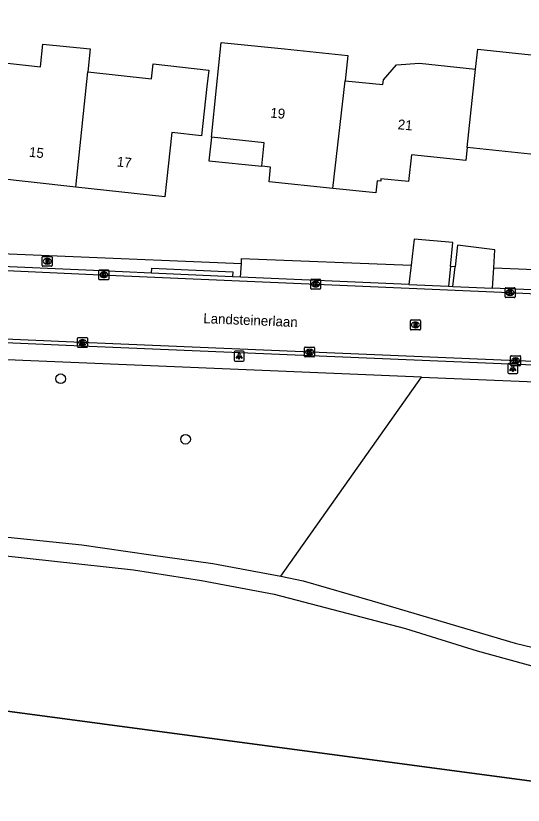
# Model space of a CAD drawing. Extents: x 162157 to 163165, y 378998 to 380775.
# Drawn here: x 162351.3 to 162402.5, y 380360.2 to 380439.8 of the extents above; entities that cross this region are included whole.
import ezdxf

# ---------------------------------------------------------------- set-up
doc = ezdxf.new("R2010")
doc.units = 0
for name, color, linetype in [('IMGEO_Boom', 7, 'Continuous'), ('IMGEO_Brandkraan', 7, 'Continuous'), ('IMGEO_Groenvoorziening', 7, 'Continuous'), ('IMGEO_Hek', 7, 'Continuous'), ('IMGEO_Kolk', 7, 'Continuous'), ('IMGEO_Lichtpunt', 7, 'Continuous'), ('IMGEO_Loofbos', 7, 'Continuous'), ('IMGEO_Openbare_ruimte_label', 7, 'Continuous'), ('IMGEO_Pand', 7, 'Continuous'), ('IMGEO_Pand_nummerreeks', 7, 'Continuous'), ('IMGEO_Pand_overbouw', 7, 'Continuous'), ('IMGEO_Rijbaan_lokaal_gesloten', 7, 'Continuous'), ('IMGEO_Rijbaan_lokaal_open', 7, 'Continuous'), ('IMGEO_Rioolput', 7, 'Continuous'), ('IMGEO_Voetpad_halfverhard', 7, 'Continuous'), ('IMGEO_Voetpad_open', 7, 'Continuous')]:
    doc.layers.add(name, color=color, linetype=linetype)

msp = doc.modelspace()

# ---------------------------------------------------------------- linework, layer by layer
at = {"layer": 'IMGEO_Boom'}
for centre in [(162355.841, 380403.163), (162368.433, 380397.071)]:
    msp.add_circle(centre, 0.489, dxfattribs=at)
at = {"layer": 'IMGEO_Brandkraan'}
for p, q in [((162354.06, 380415.507), (162354.912, 380415.507)), ((162353.985, 380414.581), (162353.985, 380415.433)), ((162354.496, 380414.727), (162354.471, 380414.727)), ((162354.473, 380415.287), (162354.498, 380415.287)), ((162354.986, 380415.433), (162354.986, 380414.581)), ((162354.912, 380414.507), (162354.06, 380414.507))]:
    msp.add_line(p, q, dxfattribs=at)
for points in [[(162354.06, 380415.507), (162354.912, 380415.507)], [(162353.985, 380414.581), (162353.985, 380415.433)], [(162354.333, 380415.207), (162354.333, 380414.807), (162354.546, 380414.807)], [(162354.564, 380415.207), (162354.333, 380415.207)], [(162354.512, 380415.126), (162354.458, 380415.126), (162354.458, 380415.05)], [(162354.458, 380415.05), (162354.511, 380415.05)], [(162354.52, 380414.974), (162354.458, 380414.974), (162354.458, 380414.893)], [(162354.458, 380414.893), (162354.52, 380414.893)], [(162354.986, 380415.433), (162354.986, 380414.581)], [(162354.912, 380414.507), (162354.06, 380414.507)]]:
    msp.add_lwpolyline(points, dxfattribs=at)
for centre, radius, start, end in [((162354.062, 380415.431), 0.0765, 91.55205, 178.44795), ((162354.062, 380415.431), 0.0765, 91.55205, 178.44795), ((162354.91, 380415.431), 0.0765, 1.55205, 88.44795), ((162354.91, 380415.431), 0.0765, 1.55205, 88.44795), ((162354.513, 380415.088), 0.0379, 267.82845, 90.93552), ((162354.521, 380414.933), 0.0404, 269.87594, 90.50774), ((162354.552, 380415.058), 0.251, 268.66757, 293.53466), ((162354.568, 380415.062), 0.145, 59.4692, 91.53667), ((162354.593, 380415.109), 0.0922, 285.51372, 58.15012), ((162354.598, 380414.917), 0.105, 301.31148, 78.98903), ((162354.062, 380414.583), 0.0765, 181.55205, 268.44795), ((162354.062, 380414.583), 0.0765, 181.55205, 268.44795), ((162354.91, 380414.583), 0.0765, 271.55205, 358.44795), ((162354.91, 380414.583), 0.0765, 271.55205, 358.44795)]:
    msp.add_arc(centre, radius, start, end, dxfattribs=at)
for centre, major_axis, ratio, start_param, end_param in [((162354.472, 380415.007), (-0.387, 0.002), 0.722429, 4.712389, 7.853982), ((162354.497, 380415.007), (-0.39, 0.002), 0.717154, 1.570796, 4.712389)]:
    msp.add_ellipse(centre, major_axis=major_axis, ratio=ratio, start_param=start_param, end_param=end_param, dxfattribs=at)
at = {"layer": 'IMGEO_Groenvoorziening'}
for points in [[(162374.063, 380414.801), (162374.064, 380415.292), (162391.176, 380414.602)], [(162395.612, 380414.46), (162395.142, 380414.475)], [(162399.509, 380414.336), (162417.691, 380413.608)]]:
    msp.add_lwpolyline(points, dxfattribs=at)
at = {"layer": 'IMGEO_Hek'}
msp.add_lwpolyline([(162470.61, 380314.576), (162467.478, 380319.243), (162460.727, 380328.605), (162459.475, 380329.992), (162454.135, 380337.887), (162448.059, 380346.217), (162447.117, 380347.841), (162440.498, 380357.482), (162424.533, 380359.774), (162327.508, 380372.72)], dxfattribs=at)
at = {"layer": 'IMGEO_Kolk'}
for p, q in [((162359.695, 380413.213), (162359.695, 380414.065)), ((162359.77, 380414.139), (162360.622, 380414.139)), ((162360.183, 380413.919), (162360.208, 380413.919)), ((162360.696, 380414.065), (162360.696, 380413.213)), ((162360.622, 380413.139), (162359.77, 380413.139)), ((162360.206, 380413.359), (162360.181, 380413.359)), ((162381.051, 380412.28), (162381.051, 380413.132)), ((162381.126, 380413.206), (162381.978, 380413.206)), ((162382.052, 380413.132), (162382.052, 380412.28)), ((162381.562, 380412.426), (162381.537, 380412.426)), ((162381.539, 380412.986), (162381.564, 380412.986)), ((162400.654, 380411.422), (162400.654, 380412.274)), ((162400.729, 380412.348), (162401.581, 380412.348)), ((162401.655, 380412.274), (162401.655, 380411.422)), ((162381.978, 380412.206), (162381.126, 380412.206)), ((162401.165, 380411.568), (162401.14, 380411.568)), ((162401.142, 380412.128), (162401.167, 380412.128)), ((162401.581, 380411.348), (162400.729, 380411.348)), ((162357.544, 380406.402), (162357.544, 380407.254)), ((162357.619, 380407.328), (162358.471, 380407.328)), ((162358.032, 380407.108), (162358.057, 380407.108)), ((162358.545, 380407.254), (162358.545, 380406.402)), ((162358.471, 380406.328), (162357.619, 380406.328)), ((162358.055, 380406.548), (162358.03, 380406.548)), ((162380.434, 380405.436), (162380.434, 380406.288)), ((162380.509, 380406.362), (162381.361, 380406.362)), ((162380.922, 380406.142), (162380.947, 380406.142)), ((162381.435, 380406.288), (162381.435, 380405.436)), ((162381.361, 380405.362), (162380.509, 380405.362)), ((162380.945, 380405.582), (162380.92, 380405.582)), ((162401.212, 380404.559), (162401.212, 380405.411)), ((162401.287, 380405.485), (162402.139, 380405.485)), ((162401.7, 380405.265), (162401.725, 380405.265)), ((162402.213, 380405.411), (162402.213, 380404.559)), ((162402.139, 380404.485), (162401.287, 380404.485)), ((162401.723, 380404.705), (162401.698, 380404.705))]:
    msp.add_line(p, q, dxfattribs=at)
for points in [[(162359.695, 380413.213), (162359.695, 380414.065)], [(162359.77, 380414.139), (162360.622, 380414.139)], [(162360.696, 380414.065), (162360.696, 380413.213)], [(162360.622, 380413.139), (162359.77, 380413.139)], [(162360.016, 380413.839), (162360.139, 380413.839), (162360.139, 380413.688), (162360.269, 380413.839), (162360.433, 380413.839), (162360.287, 380413.688), (162360.44, 380413.439), (162360.288, 380413.439), (162360.203, 380413.603), (162360.139, 380413.536), (162360.139, 380413.439), (162360.016, 380413.439), (162360.016, 380413.839)], [(162381.051, 380412.28), (162381.051, 380413.132)], [(162381.126, 380413.206), (162381.978, 380413.206)], [(162382.052, 380413.132), (162382.052, 380412.28)], [(162381.372, 380412.906), (162381.495, 380412.906), (162381.495, 380412.755), (162381.625, 380412.906), (162381.789, 380412.906), (162381.643, 380412.755), (162381.796, 380412.506), (162381.644, 380412.506), (162381.559, 380412.67), (162381.495, 380412.603), (162381.495, 380412.506), (162381.372, 380412.506), (162381.372, 380412.906)], [(162400.654, 380411.422), (162400.654, 380412.274)], [(162400.729, 380412.348), (162401.581, 380412.348)], [(162401.655, 380412.274), (162401.655, 380411.422)], [(162381.978, 380412.206), (162381.126, 380412.206)], [(162400.975, 380412.048), (162401.098, 380412.048), (162401.098, 380411.897), (162401.228, 380412.048), (162401.392, 380412.048), (162401.246, 380411.897), (162401.399, 380411.648), (162401.247, 380411.648), (162401.162, 380411.812), (162401.098, 380411.745), (162401.098, 380411.648), (162400.975, 380411.648), (162400.975, 380412.048)], [(162401.581, 380411.348), (162400.729, 380411.348)], [(162357.544, 380406.402), (162357.544, 380407.254)], [(162357.619, 380407.328), (162358.471, 380407.328)], [(162357.865, 380407.028), (162357.988, 380407.028), (162357.988, 380406.877), (162358.118, 380407.028), (162358.282, 380407.028), (162358.136, 380406.877), (162358.289, 380406.628), (162358.137, 380406.628), (162358.052, 380406.792), (162357.988, 380406.725), (162357.988, 380406.628), (162357.865, 380406.628), (162357.865, 380407.028)], [(162358.545, 380407.254), (162358.545, 380406.402)], [(162358.471, 380406.328), (162357.619, 380406.328)], [(162380.434, 380405.436), (162380.434, 380406.288)], [(162380.509, 380406.362), (162381.361, 380406.362)], [(162380.755, 380406.062), (162380.878, 380406.062), (162380.878, 380405.911), (162381.008, 380406.062), (162381.172, 380406.062), (162381.026, 380405.911), (162381.179, 380405.662), (162381.027, 380405.662), (162380.942, 380405.826), (162380.878, 380405.759), (162380.878, 380405.662), (162380.755, 380405.662), (162380.755, 380406.062)], [(162381.435, 380406.288), (162381.435, 380405.436)], [(162381.361, 380405.362), (162380.509, 380405.362)], [(162401.212, 380404.559), (162401.212, 380405.411)], [(162401.287, 380405.485), (162402.139, 380405.485)], [(162401.533, 380405.185), (162401.656, 380405.185), (162401.656, 380405.034), (162401.786, 380405.185), (162401.95, 380405.185), (162401.804, 380405.034), (162401.957, 380404.785), (162401.805, 380404.785), (162401.72, 380404.949), (162401.656, 380404.882), (162401.656, 380404.785), (162401.533, 380404.785), (162401.533, 380405.185)], [(162402.213, 380405.411), (162402.213, 380404.559)], [(162402.139, 380404.485), (162401.287, 380404.485)]]:
    msp.add_lwpolyline(points, dxfattribs=at)
for centre, start, end in [((162359.772, 380414.063), 91.55205, 178.44795), ((162359.772, 380414.063), 91.55205, 178.44795), ((162360.62, 380414.063), 1.55205, 88.44795), ((162360.62, 380414.063), 1.55205, 88.44795), ((162359.772, 380413.215), 181.55205, 268.44795), ((162359.772, 380413.215), 181.55205, 268.44795), ((162360.62, 380413.215), 271.55205, 358.44795), ((162360.62, 380413.215), 271.55205, 358.44795), ((162381.128, 380413.13), 91.55205, 178.44795), ((162381.128, 380413.13), 91.55205, 178.44795), ((162381.976, 380413.13), 1.55205, 88.44795), ((162381.976, 380413.13), 1.55205, 88.44795), ((162381.128, 380412.282), 181.55205, 268.44795), ((162381.128, 380412.282), 181.55205, 268.44795), ((162381.976, 380412.282), 271.55205, 358.44795), ((162381.976, 380412.282), 271.55205, 358.44795), ((162400.731, 380412.272), 91.55205, 178.44795), ((162400.731, 380412.272), 91.55205, 178.44795), ((162401.579, 380412.272), 1.55205, 88.44795), ((162401.579, 380412.272), 1.55205, 88.44795), ((162400.731, 380411.424), 181.55205, 268.44795), ((162400.731, 380411.424), 181.55205, 268.44795), ((162401.579, 380411.424), 271.55205, 358.44795), ((162401.579, 380411.424), 271.55205, 358.44795), ((162357.621, 380407.252), 91.55205, 178.44795), ((162357.621, 380407.252), 91.55205, 178.44795), ((162358.469, 380407.252), 1.55205, 88.44795), ((162358.469, 380407.252), 1.55205, 88.44795), ((162357.621, 380406.404), 181.55205, 268.44795), ((162357.621, 380406.404), 181.55205, 268.44795), ((162358.469, 380406.404), 271.55205, 358.44795), ((162358.469, 380406.404), 271.55205, 358.44795), ((162380.511, 380406.286), 91.55205, 178.44795), ((162380.511, 380406.286), 91.55205, 178.44795), ((162381.359, 380406.286), 1.55205, 88.44795), ((162381.359, 380406.286), 1.55205, 88.44795), ((162380.511, 380405.438), 181.55205, 268.44795), ((162380.511, 380405.438), 181.55205, 268.44795), ((162381.359, 380405.438), 271.55205, 358.44795), ((162381.359, 380405.438), 271.55205, 358.44795), ((162401.289, 380405.409), 91.55205, 178.44795), ((162401.289, 380405.409), 91.55205, 178.44795), ((162402.137, 380405.409), 1.55205, 88.44795), ((162402.137, 380405.409), 1.55205, 88.44795), ((162401.289, 380404.561), 181.55205, 268.44795), ((162401.289, 380404.561), 181.55205, 268.44795), ((162402.137, 380404.561), 271.55205, 358.44795), ((162402.137, 380404.561), 271.55205, 358.44795)]:
    msp.add_arc(centre, 0.0765, start, end, dxfattribs=at)
for centre, major_axis, ratio, start_param, end_param in [((162360.182, 380413.639), (-0.387, 0.002), 0.722429, 4.712389, 7.853982), ((162360.207, 380413.639), (-0.39, 0.002), 0.717154, 1.570796, 4.712389), ((162381.538, 380412.706), (-0.387, 0.002), 0.722429, 4.712389, 7.853982), ((162381.563, 380412.706), (-0.39, 0.002), 0.717154, 1.570796, 4.712389), ((162401.141, 380411.848), (-0.387, 0.002), 0.722429, 4.712389, 7.853982), ((162401.166, 380411.848), (-0.39, 0.002), 0.717154, 1.570796, 4.712389), ((162358.031, 380406.828), (-0.387, 0.002), 0.722429, 4.712389, 7.853982), ((162358.056, 380406.828), (-0.39, 0.002), 0.717154, 1.570796, 4.712389), ((162380.921, 380405.862), (-0.387, 0.002), 0.722429, 4.712389, 7.853982), ((162380.946, 380405.862), (-0.39, 0.002), 0.717154, 1.570796, 4.712389), ((162401.699, 380404.985), (-0.387, 0.002), 0.722429, 4.712389, 7.853982), ((162401.724, 380404.985), (-0.39, 0.002), 0.717154, 1.570796, 4.712389)]:
    msp.add_ellipse(centre, major_axis=major_axis, ratio=ratio, start_param=start_param, end_param=end_param, dxfattribs=at)
at = {"layer": 'IMGEO_Lichtpunt'}
for p, q in [((162374.235, 380405.936), (162373.427, 380405.936)), ((162374.235, 380405.936), (162373.427, 380405.936)), ((162373.333, 380405.841), (162373.333, 380405.034)), ((162373.333, 380405.841), (162373.333, 380405.034)), ((162374.329, 380405.034), (162374.329, 380405.841)), ((162374.329, 380405.034), (162374.329, 380405.841)), ((162373.427, 380404.94), (162374.235, 380404.94)), ((162373.427, 380404.94), (162374.235, 380404.94)), ((162400.932, 380404.594), (162400.932, 380403.787)), ((162400.932, 380404.594), (162400.932, 380403.787)), ((162401.834, 380404.689), (162401.026, 380404.689)), ((162401.834, 380404.689), (162401.026, 380404.689)), ((162401.928, 380403.787), (162401.928, 380404.594)), ((162401.928, 380403.787), (162401.928, 380404.594)), ((162401.026, 380403.693), (162401.834, 380403.693)), ((162401.026, 380403.693), (162401.834, 380403.693))]:
    msp.add_line(p, q, dxfattribs=at)
for points in [[(162373.707, 380405.505), (162373.746, 380405.477), (162373.558, 380405.215), (162373.52, 380405.242), (162373.707, 380405.505)], [(162373.809, 380405.457), (162373.856, 380405.457), (162373.856, 380405.135), (162373.809, 380405.135), (162373.809, 380405.457)], [(162373.919, 380405.477), (162373.957, 380405.504), (162374.144, 380405.242), (162374.105, 380405.214), (162373.919, 380405.477)], [(162401.306, 380404.258), (162401.345, 380404.23), (162401.157, 380403.968), (162401.119, 380403.995), (162401.306, 380404.258)], [(162401.408, 380404.21), (162401.455, 380404.21), (162401.455, 380403.888), (162401.408, 380403.888), (162401.408, 380404.21)], [(162401.518, 380404.23), (162401.556, 380404.257), (162401.743, 380403.995), (162401.704, 380403.967), (162401.518, 380404.23)]]:
    msp.add_lwpolyline(points, dxfattribs=at)
for centre in [(162373.832, 380405.639), (162401.431, 380404.392)]:
    msp.add_circle(centre, 0.0994, dxfattribs=at)
for centre, start, end in [((162373.427, 380405.841), 90, 180), ((162373.427, 380405.841), 90, 180), ((162374.235, 380405.841), 0, 90), ((162374.235, 380405.841), 0, 90), ((162373.427, 380405.034), 180, 270), ((162373.427, 380405.034), 180, 270), ((162374.235, 380405.034), 270, 0), ((162374.235, 380405.034), 270, 360), ((162401.026, 380404.594), 90, 180), ((162401.026, 380404.594), 90, 180), ((162401.834, 380404.594), 0, 90), ((162401.834, 380404.594), 0, 90), ((162401.026, 380403.787), 180, 270), ((162401.026, 380403.787), 180, 270), ((162401.834, 380403.787), 270, 0), ((162401.834, 380403.787), 270, 360)]:
    msp.add_arc(centre, 0.0946, start, end, dxfattribs=at)
at = {"layer": 'IMGEO_Loofbos'}
for points in [[(162378.044, 380383.27), (162392.234, 380403.338)], [(162252.224, 380382.984), (162295.976, 380377.019), (162327.508, 380372.72), (162424.533, 380359.774), (162440.498, 380357.482), (162447.117, 380347.841), (162448.059, 380346.217), (162454.135, 380337.887), (162459.475, 380329.992), (162460.727, 380328.605), (162467.478, 380319.243), (162470.61, 380314.576)]]:
    msp.add_lwpolyline(points, dxfattribs=at)
at = {"layer": 'IMGEO_Pand'}
for points in [[(162357.384, 380422.494), (162348.641, 380423.458), (162348.807, 380424.963), (162349.344, 380429.836), (162345.371, 380430.274), (162345.253, 380429.204), (162341.232, 380429.647), (162341.782, 380434.926), (162342.314, 380439.755), (162347.528, 380439.181), (162347.257, 380436.722), (162350.326, 380436.384), (162350.176, 380435.024), (162353.822, 380434.622), (162354.06, 380436.909), (162358.832, 380436.413), (162358.591, 380434.097)], [(162383.286, 380422.344), (162376.855, 380423.004), (162377.012, 380424.495), (162376.116, 380424.589), (162376.364, 380426.951), (162371.036, 380427.511), (162371.558, 380432.484), (162372.041, 380437.077), (162378.409, 380436.408), (162384.793, 380435.737), (162384.528, 380433.211)], [(162397.684, 380434.377), (162397.895, 380436.387), (162406.457, 380435.488), (162406.686, 380437.664), (162410.765, 380437.235)], [(162358.591, 380434.097), (162365.008, 380433.39), (162365.174, 380434.9), (162370.765, 380434.284), (162370.583, 380432.635), (162370.036, 380427.665), (162367.059, 380427.993), (162366.516, 380423.067), (162366.344, 380421.507), (162357.384, 380422.494)], [(162384.528, 380433.211), (162388.332, 380432.812), (162388.384, 380433.308), (162389.719, 380434.804), (162392.021, 380434.972), (162397.684, 380434.377)], [(162357.384, 380422.494), (162358.591, 380434.097)], [(162396.83, 380426.468), (162397.684, 380434.377)], [(162383.286, 380422.344), (162384.528, 380433.211)], [(162396.83, 380426.468), (162396.693, 380425.167), (162391.212, 380425.742), (162390.928, 380423.036), (162388.14, 380423.329), (162388.113, 380423.073), (162387.746, 380423.111), (162387.62, 380421.899), (162383.286, 380422.344)], [(162409.243, 380423.197), (162404.303, 380423.716), (162404.507, 380425.662), (162396.83, 380426.468)]]:
    msp.add_lwpolyline(points, dxfattribs=at)
at = {"layer": 'IMGEO_Pand_overbouw'}
msp.add_lwpolyline([(162376.364, 380426.951), (162371.036, 380427.511), (162370.788, 380425.148), (162376.116, 380424.589)], close=True, dxfattribs=at)
at = {"layer": 'IMGEO_Rijbaan_lokaal_gesloten'}
for points in [[(162338.699, 380414.62), (162359.121, 380413.685), (162401.068, 380411.851), (162448.628, 380409.546), (162450.751, 380409.341)], [(162365.002, 380413.802), (162359.138, 380414.065), (162348.33, 380414.56)], [(162373.168, 380413.436), (162365.002, 380413.802)], [(162373.968, 380413.4), (162373.168, 380413.436)], [(162390.952, 380412.667), (162373.968, 380413.4)], [(162390.952, 380412.667), (162394.939, 380412.495)], [(162394.939, 380412.495), (162395.383, 380412.476)], [(162395.383, 380412.476), (162399.373, 380412.304)], [(162417.472, 380411.523), (162399.373, 380412.304)], [(162521.145, 380393.198), (162509.495, 380394.723), (162500, 380396.023), (162478.597, 380398.952), (162459.408, 380401.551), (162449.884, 380402.368), (162442.493, 380403.083), (162422.859, 380404.132), (162401.879, 380404.979), (162358.725, 380406.8), (162338.698, 380407.659)]]:
    msp.add_lwpolyline(points, dxfattribs=at)
at = {"layer": 'IMGEO_Rijbaan_lokaal_open'}
msp.add_lwpolyline([(162521.087, 380392.822), (162509.445, 380394.346), (162500, 380395.64), (162478.546, 380398.575), (162459.366, 380401.173), (162449.849, 380401.99), (162442.465, 380402.704), (162422.841, 380403.752), (162401.863, 380404.599), (162358.709, 380406.42), (162338.688, 380407.279)], dxfattribs=at)
at = {"layer": 'IMGEO_Rioolput'}
for p, q in [((162391.183, 380409.093), (162392.035, 380409.093)), ((162391.108, 380408.167), (162391.108, 380409.019)), ((162391.619, 380408.313), (162391.594, 380408.313)), ((162391.596, 380408.873), (162391.621, 380408.873)), ((162392.109, 380409.019), (162392.109, 380408.167)), ((162392.035, 380408.093), (162391.183, 380408.093))]:
    msp.add_line(p, q, dxfattribs=at)
for points in [[(162391.183, 380409.093), (162392.035, 380409.093)], [(162391.108, 380408.167), (162391.108, 380409.019)], [(162391.697, 380408.791), (162391.445, 380408.793), (162391.445, 380408.393)], [(162391.445, 380408.393), (162391.569, 380408.393), (162391.569, 380408.555), (162391.58, 380408.555)], [(162391.623, 380408.712), (162391.569, 380408.712), (162391.569, 380408.631)], [(162391.569, 380408.631), (162391.621, 380408.631)], [(162391.627, 380408.526), (162391.698, 380408.393), (162391.838, 380408.393), (162391.773, 380408.519)], [(162392.109, 380409.019), (162392.109, 380408.167)], [(162392.035, 380408.093), (162391.183, 380408.093)]]:
    msp.add_lwpolyline(points, dxfattribs=at)
for centre, radius, start, end in [((162391.185, 380409.017), 0.0765, 91.55205, 178.44795), ((162391.185, 380409.017), 0.0765, 91.55205, 178.44795), ((162392.033, 380409.017), 0.0765, 1.55205, 88.44795), ((162392.033, 380409.017), 0.0765, 1.55205, 88.44795), ((162391.579, 380408.502), 0.0533, 26.02933, 88.69889), ((162391.605, 380408.82), 0.19, 274.7715, 282.96867), ((162391.629, 380408.616), 0.0964, 77.00612, 93.18647), ((162391.643, 380408.673), 0.0378, 276.66336, 79.67722), ((162391.696, 380408.681), 0.109, 350.36119, 89.41601), ((162391.694, 380408.681), 0.112, 277.58423, 350.98172), ((162391.678, 380408.466), 0.108, 29.51342, 73.79051), ((162391.185, 380408.169), 0.0765, 181.55205, 268.44795), ((162391.185, 380408.169), 0.0765, 181.55205, 268.44795), ((162392.033, 380408.169), 0.0765, 271.55205, 358.44795), ((162392.033, 380408.169), 0.0765, 271.55205, 358.44795)]:
    msp.add_arc(centre, radius, start, end, dxfattribs=at)
for centre, major_axis, ratio, start_param, end_param in [((162391.595, 380408.593), (-0.387, 0.002), 0.722429, 4.712389, 7.853982), ((162391.62, 380408.593), (-0.39, 0.002), 0.717154, 1.570796, 4.712389)]:
    msp.add_ellipse(centre, major_axis=major_axis, ratio=ratio, start_param=start_param, end_param=end_param, dxfattribs=at)
at = {"layer": 'IMGEO_Voetpad_halfverhard'}
for points in [[(162251.905, 380389.344), (162264.822, 380387.744), (162274.722, 380386.732), (162284.42, 380385.962), (162292.088, 380386.085), (162308.034, 380386.674), (162322.494, 380386.859), (162334.808, 380386.578), (162346.93, 380385.676), (162363.176, 380383.915), (162370.054, 380382.821), (162377.363, 380381.446), (162390.622, 380377.99), (162397.841, 380375.752), (162404.337, 380373.961), (162410.161, 380372.59), (162431.238, 380368.177), (162437.86, 380366.016), (162441.678, 380364.523)], [(162328.875, 380388.627), (162331.384, 380388.566), (162339.242, 380388.156), (162348.52, 380387.387), (162357.976, 380386.415), (162364.918, 380385.435), (162371.193, 380384.55), (162378.044, 380383.27)], [(162378.044, 380383.27), (162380.303, 380382.789), (162387.251, 380380.765), (162401.677, 380376.531), (162409.074, 380374.75), (162431.991, 380369.914), (162434.795, 380369.096), (162442.393, 380366.248)]]:
    msp.add_lwpolyline(points, dxfattribs=at)
at = {"layer": 'IMGEO_Voetpad_open'}
for points in [[(162395.142, 380414.475), (162395.391, 380416.901), (162391.48, 380417.235), (162391.176, 380414.602)], [(162338.487, 380416.274), (162374.063, 380414.801)], [(162399.509, 380414.336), (162399.632, 380416.174), (162395.861, 380416.623), (162395.612, 380414.46)], [(162373.968, 380413.4), (162374.063, 380414.801)], [(162365.002, 380413.802), (162365.026, 380414.301), (162373.192, 380413.935), (162373.168, 380413.436)], [(162391.176, 380414.602), (162390.952, 380412.667)], [(162395.142, 380414.475), (162394.939, 380412.495)], [(162395.383, 380412.476), (162395.612, 380414.46)], [(162399.373, 380412.304), (162399.509, 380414.336)], [(162392.234, 380403.338), (162338.342, 380405.57), (162330.761, 380406.226)], [(162392.234, 380403.338), (162422.555, 380402.082), (162437.447, 380401.191)]]:
    msp.add_lwpolyline(points, dxfattribs=at)

# ---------------------------------------------------------------- texts
at = {"layer": 'IMGEO_Openbare_ruimte_label'}
msp.add_text('Landsteinerlaan', height=1, rotation=357.59259, dxfattribs=at).set_placement((162370.209, 380408.774))
at = {"layer": 'IMGEO_Pand_nummerreeks'}
for s, rotation, p in [('19', 354.78, (162376.947, 380429.501)), ('21', 354.78, (162389.798, 380428.327)), ('15', 353.71097, (162352.612, 380425.556)), ('17', 353.71097, (162361.464, 380424.58))]:
    msp.add_text(s, height=1, rotation=rotation, dxfattribs=at).set_placement(p)

doc.saveas('drawing.dxf')
